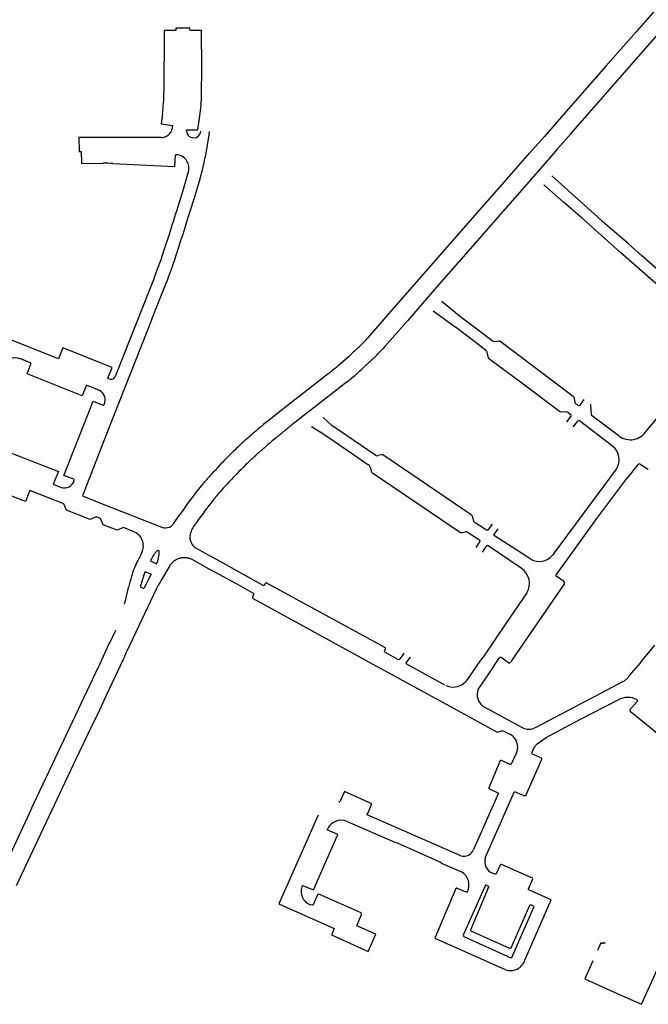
# Model space of a CAD drawing. Extents: x 148869 to 161638, y 453607 to 469810.
# Tile 1049 of 1056: x 159122.89 to 159125.55, y 459884.37 to 459888.52. Entities that reach past the tile are written whole.
import ezdxf

# ---------------------------------------------------------------- set-up
doc = ezdxf.new("R2010")
doc.units = 0
doc.layers.add('LKI_V01_KANTRIJWEG', color=252, linetype='CONTINUOUS')

msp = doc.modelspace()

# ---------------------------------------------------------------- linework, layer by layer
at = {"layer": 'LKI_V01_KANTRIJWEG'}
for p, q in [((159123.6956, 459888.0493), (159123.6959, 459888.0518)), ((159123.6956, 459888.0493), (159123.6959, 459888.0518)), ((159123.5965, 459887.8482), (159123.6074, 459887.888)), ((159123.5965, 459887.8482), (159123.6074, 459887.888)), ((159123.585, 459887.8085), (159123.5965, 459887.8482)), ((159123.585, 459887.8085), (159123.5965, 459887.8482)), ((159123.6379, 459887.7914), (159123.6527, 459887.842)), ((159123.6379, 459887.7914), (159123.6527, 459887.842)), ((159123.6527, 459887.842), (159123.6603, 459887.87)), ((159123.6527, 459887.842), (159123.6603, 459887.87)), ((159123.6361, 459887.7856), (159123.6379, 459887.7914)), ((159123.6361, 459887.7856), (159123.6379, 459887.7914)), ((159123.6073, 459887.6943), (159123.6361, 459887.7856)), ((159123.6073, 459887.6943), (159123.6361, 459887.7856)), ((159123.5836, 459887.6192), (159123.6073, 459887.6943)), ((159123.5836, 459887.6192), (159123.6073, 459887.6943)), ((159123.5028, 459887.548), (159123.5258, 459887.6185)), ((159123.5028, 459887.548), (159123.5258, 459887.6185)), ((159123.5547, 459887.5297), (159123.5777, 459887.6009)), ((159123.5547, 459887.5297), (159123.5777, 459887.6009)), ((159123.5777, 459887.6009), (159123.5836, 459887.6192)), ((159123.5777, 459887.6009), (159123.5836, 459887.6192)), ((159123.4907, 459887.5125), (159123.5028, 459887.548)), ((159123.4907, 459887.5125), (159123.5028, 459887.548)), ((159123.4764, 459887.4728), (159123.4907, 459887.5125)), ((159123.4764, 459887.4728), (159123.4907, 459887.5125)), ((159123.5388, 459887.4833), (159123.549, 459887.5125)), ((159123.5388, 459887.4833), (159123.549, 459887.5125)), ((159123.549, 459887.5125), (159123.5547, 459887.5297)), ((159123.549, 459887.5125), (159123.5547, 459887.5297)), ((159123.4615, 459887.4333), (159123.4764, 459887.4728)), ((159123.4615, 459887.4333), (159123.4764, 459887.4728)), ((159123.5221, 459887.4372), (159123.5388, 459887.4833)), ((159123.5221, 459887.4372), (159123.5388, 459887.4833)), ((159123.4615, 459887.4333), (159123.4422, 459887.3834)), ((159123.4615, 459887.4333), (159123.4422, 459887.3834)), ((159123.5125, 459887.4116), (159123.5174, 459887.4244)), ((159123.5125, 459887.4116), (159123.5174, 459887.4244)), ((159123.5174, 459887.4244), (159123.5221, 459887.4372)), ((159123.5174, 459887.4244), (159123.5221, 459887.4372)), ((159123.4422, 459887.3834), (159123.3056, 459887.039)), ((159123.4422, 459887.3834), (159123.3056, 459887.039)), ((159123.4522, 459887.2598), (159123.5125, 459887.4116)), ((159123.4522, 459887.2598), (159123.5125, 459887.4116)), ((159124.6768, 459887.3358), (159124.7517, 459887.2743)), ((159124.6768, 459887.3358), (159124.7517, 459887.2743)), ((159124.7332, 459887.2263), (159124.6409, 459887.2943)), ((159124.7332, 459887.2263), (159124.6409, 459887.2943)), ((159124.7341, 459887.2256), (159124.7332, 459887.2263)), ((159124.7341, 459887.2256), (159124.7332, 459887.2263)), ((159123.0572, 459887.0924), (159122.8145, 459887.1894)), ((159123.0572, 459887.0924), (159122.8145, 459887.1894)), ((159124.3575, 459887.1729), (159124.3645, 459887.1804)), ((159124.3575, 459887.1729), (159124.3645, 459887.1804)), ((159122.9426, 459887.0741), (159122.8935, 459887.0931)), ((159122.9426, 459887.0741), (159122.8935, 459887.0931)), ((159125.5357, 459886.7807), (159125.8077, 459887.1102)), ((159125.5357, 459886.7807), (159125.8077, 459887.1102)), ((159123.2652, 459887.0095), (159123.2659, 459887.0112)), ((159123.2652, 459887.0095), (159123.2659, 459887.0112)), ((159123.2698, 459887.0076), (159123.2652, 459887.0095)), ((159123.2698, 459887.0076), (159123.2652, 459887.0095)), ((159123.3056, 459887.039), (159123.296, 459887.0151)), ((159123.3056, 459887.039), (159123.296, 459887.0151)), ((159123.2311, 459886.9585), (159123.1751, 459886.981)), ((159123.2311, 459886.9585), (159123.1751, 459886.981)), ((159125.3043, 459886.9003), (159125.307, 459886.8563)), ((159125.3043, 459886.9003), (159125.307, 459886.8563)), ((159125.2055, 459886.8266), (159125.2225, 459886.8501)), ((159125.2055, 459886.8266), (159125.2225, 459886.8501)), ((159125.2102, 459886.8655), (159125.2215, 459886.857)), ((159125.2102, 459886.8655), (159125.2215, 459886.857)), ((159125.307, 459886.8563), (159125.4202, 459886.7714)), ((159125.307, 459886.8563), (159125.4202, 459886.7714)), ((159125.2323, 459886.8054), (159125.2511, 459886.8296)), ((159125.2323, 459886.8054), (159125.2511, 459886.8296)), ((159125.3981, 459886.7241), (159125.2581, 459886.8305)), ((159125.3981, 459886.7241), (159125.2581, 459886.8305)), ((159124.422, 459886.6864), (159124.4071, 459886.6835)), ((159124.422, 459886.6864), (159124.4071, 459886.6835)), ((159124.8009, 459886.433), (159124.4319, 459886.6838)), ((159124.8009, 459886.433), (159124.4319, 459886.6838)), ((159124.3743, 459886.6347), (159124.3777, 459886.6207)), ((159124.3743, 459886.6347), (159124.3777, 459886.6207)), ((159125.1524, 459886.2726), (159125.4145, 459886.6266)), ((159125.1524, 459886.2726), (159125.4145, 459886.6266)), ((159125.4586, 459886.5854), (159125.5078, 459886.6469)), ((159125.4586, 459886.5854), (159125.5078, 459886.6469)), ((159125.5144, 459886.6481), (159125.5491, 459886.6268)), ((159125.5144, 459886.6481), (159125.5491, 459886.6268)), ((159123.0353, 459886.5628), (159123.0689, 459886.5493)), ((159123.0353, 459886.5628), (159123.0689, 459886.5493)), ((159123.5496, 459886.4041), (159123.5709, 459886.4359)), ((159123.5496, 459886.4041), (159123.5709, 459886.4359)), ((159124.8127, 459886.4059), (159124.8078, 459886.424)), ((159124.8127, 459886.4059), (159124.8078, 459886.424)), ((159124.7621, 459886.3593), (159124.7776, 459886.3622)), ((159124.7621, 459886.3593), (159124.7776, 459886.3622)), ((159124.7875, 459886.3591), (159124.8361, 459886.3279)), ((159124.7875, 459886.3591), (159124.8361, 459886.3279)), ((159123.6391, 459886.2933), (159123.7029, 459886.2578)), ((159123.6391, 459886.2933), (159123.7029, 459886.2578)), ((159124.8371, 459886.3229), (159124.8205, 459886.2955)), ((159124.8371, 459886.3229), (159124.8205, 459886.2955)), ((159124.8483, 459886.2754), (159124.866, 459886.3017)), ((159124.8483, 459886.2754), (159124.866, 459886.3017)), ((159125.0122, 459886.208), (159124.8729, 459886.303)), ((159125.0122, 459886.208), (159124.8729, 459886.303)), ((159123.4049, 459886.2643), (159123.4095, 459886.2736)), ((159123.4049, 459886.2643), (159123.4095, 459886.2736)), ((159123.4746, 459886.282), (159123.4739, 459886.2813)), ((159123.4746, 459886.282), (159123.4739, 459886.2813)), ((159125.1524, 459886.2726), (159125.1439, 459886.2627)), ((159125.1524, 459886.2726), (159125.1439, 459886.2627)), ((159123.5259, 459886.2166), (159123.4917, 459886.1581)), ((159123.5259, 459886.2166), (159123.4917, 459886.1581)), ((159123.677, 459886.2141), (159123.6217, 459886.2445)), ((159123.677, 459886.2141), (159123.6217, 459886.2445)), ((159125.1926, 459886.1521), (159125.1629, 459886.1732)), ((159125.1926, 459886.1521), (159125.1629, 459886.1732)), ((159123.34, 459886.0702), (159123.3535, 459886.1273)), ((159123.34, 459886.0702), (159123.3535, 459886.1273)), ((159123.356, 459886.1374), (159123.3535, 459886.1273)), ((159123.356, 459886.1374), (159123.3535, 459886.1273)), ((159123.4045, 459886.1325), (159123.4046, 459886.1333)), ((159123.4045, 459886.1325), (159123.4046, 459886.1333)), ((159123.4143, 459886.1238), (159123.4062, 459886.1273)), ((159123.4143, 459886.1238), (159123.4062, 459886.1273)), ((159125.1951, 459886.1441), (159124.9732, 459885.8195)), ((159125.1951, 459886.1441), (159124.9732, 459885.8195)), ((159123.4713, 459886.1224), (159123.3466, 459885.8573)), ((159123.4713, 459886.1224), (159123.3466, 459885.8573)), ((159123.3366, 459886.0558), (159123.3383, 459886.063)), ((159123.3366, 459886.0558), (159123.3383, 459886.063)), ((159123.3383, 459886.063), (159123.34, 459886.0702)), ((159123.3383, 459886.063), (159123.34, 459886.0702)), ((159123.2736, 459885.8905), (159123.3002, 459885.947)), ((159123.2736, 459885.8905), (159123.3002, 459885.947)), ((159123.2722, 459885.8911), (159123.2389, 459885.8195)), ((159123.2722, 459885.8911), (159123.2389, 459885.8195)), ((159125.5755, 459885.8832), (159125.5238, 459885.8195)), ((159125.5755, 459885.8832), (159125.5238, 459885.8195)), ((159123.3375, 459885.8366), (159123.3294, 459885.8195)), ((159123.3375, 459885.8366), (159123.3294, 459885.8195)), ((159123.3375, 459885.8366), (159123.3466, 459885.8573)), ((159123.3375, 459885.8366), (159123.3466, 459885.8573)), ((159122.9435, 459885.1935), (159123.2273, 459885.7945)), ((159122.9435, 459885.1935), (159123.2273, 459885.7945)), ((159123.2389, 459885.8195), (159123.2273, 459885.7945)), ((159123.2389, 459885.8195), (159123.2273, 459885.7945)), ((159124.3288, 459885.8334), (159124.3544, 459885.8195)), ((159124.3288, 459885.8334), (159124.3544, 459885.8195)), ((159124.5279, 459885.8104), (159124.5341, 459885.8193)), ((159124.5279, 459885.8104), (159124.5341, 459885.8193)), ((159124.5344, 459885.8195), (159124.5438, 459885.8328)), ((159124.5344, 459885.8195), (159124.5438, 459885.8328)), ((159124.7862, 459885.7399), (159124.8417, 459885.8195)), ((159124.7862, 459885.7399), (159124.8417, 459885.8195)), ((159124.8982, 459885.7978), (159124.8296, 459885.6957)), ((159124.8982, 459885.7978), (159124.8296, 459885.6957)), ((159124.8417, 459885.8195), (159124.8509, 459885.8327)), ((159124.8417, 459885.8195), (159124.8509, 459885.8327)), ((159124.8982, 459885.7978), (159124.9132, 459885.8195)), ((159124.8982, 459885.7978), (159124.9132, 459885.8195)), ((159124.9132, 459885.8195), (159124.92, 459885.8294)), ((159124.9132, 459885.8195), (159124.92, 459885.8294)), ((159124.9425, 459885.8195), (159124.9271, 459885.8306)), ((159124.9425, 459885.8195), (159124.9271, 459885.8306)), ((159124.958, 459885.8084), (159124.9425, 459885.8195)), ((159124.958, 459885.8084), (159124.9425, 459885.8195)), ((159124.9732, 459885.8195), (159124.9679, 459885.8118)), ((159124.9732, 459885.8195), (159124.9679, 459885.8118)), ((159125.5238, 459885.8195), (159125.5074, 459885.7992)), ((159125.5238, 459885.8195), (159125.5074, 459885.7992)), ((159124.8503, 459885.6262), (159125.0167, 459885.5357)), ((159124.8503, 459885.6262), (159125.0167, 459885.5357)), ((159124.9212, 459885.3922), (159124.8752, 459885.2814)), ((159124.9212, 459885.3922), (159124.8752, 459885.2814)), ((159122.9435, 459885.1935), (159122.8256, 459884.9386)), ((159122.9435, 459885.1935), (159122.8256, 459884.9386)), ((159124.7408, 459884.8574), (159124.7797, 459884.8411)), ((159124.7408, 459884.8574), (159124.7797, 459884.8411)), ((159125.3587, 459884.6288), (159125.3665, 459884.6253)), ((159125.3587, 459884.6288), (159125.3665, 459884.6253))]:
    msp.add_line(p, q, dxfattribs=at)
for points in [[(159125.6281, 459888.6228), (159125.6167, 459888.6096), (159125.4975, 459888.4738), (159125.3696, 459888.328), (159125.2399, 459888.1803), (159125.1641, 459888.0937), (159125.1085, 459888.0304)], [(159125.6281, 459888.6228), (159125.6167, 459888.6096), (159125.4975, 459888.4738), (159125.3696, 459888.328), (159125.2399, 459888.1803), (159125.1641, 459888.0937), (159125.1085, 459888.0304)], [(159125.166, 459887.979), (159125.2206, 459888.0414), (159125.3001, 459888.132), (159125.4287, 459888.2788), (159125.5582, 459888.4261), (159125.6688, 459888.5522)], [(159125.166, 459887.979), (159125.2206, 459888.0414), (159125.3001, 459888.132), (159125.4287, 459888.2788), (159125.5582, 459888.4261), (159125.6688, 459888.5522)], [(159123.6619, 459888.2097), (159123.6628, 459888.3203), (159123.6617, 459888.4789), (159123.6131, 459888.4795), (159123.613, 459888.4881), (159123.5527, 459888.4882), (159123.5525, 459888.4793), (159123.5033, 459888.4794), (159123.503, 459888.2174)], [(159123.6619, 459888.2097), (159123.6628, 459888.3203), (159123.6617, 459888.4789), (159123.6131, 459888.4795), (159123.613, 459888.4881), (159123.5527, 459888.4882), (159123.5525, 459888.4793), (159123.5033, 459888.4794), (159123.503, 459888.2174)], [(159123.4965, 459888.1266), (159123.4906, 459888.0849), (159123.5394, 459888.077), (159123.5392, 459888.073)], [(159123.4965, 459888.1266), (159123.4906, 459888.0849), (159123.5394, 459888.077), (159123.5392, 459888.073)], [(159123.5977, 459888.0546), (159123.5977, 459888.0591), (159123.6467, 459888.0588), (159123.6549, 459888.1184)], [(159123.5977, 459888.0546), (159123.5977, 459888.0591), (159123.6467, 459888.0588), (159123.6549, 459888.1184)], [(159123.4933, 459888.0271), (159123.1441, 459888.0275), (159123.1445, 459887.9679), (159123.1535, 459887.9677), (159123.1545, 459887.9182), (159123.2461, 459887.9179)], [(159123.4933, 459888.0271), (159123.1441, 459888.0275), (159123.1445, 459887.9679), (159123.1535, 459887.9677), (159123.1545, 459887.9182), (159123.2461, 459887.9179)], [(159124.3644, 459887.1803), (159124.3712, 459887.1877), (159124.4451, 459887.2723), (159124.6606, 459887.5188), (159124.869, 459887.7569), (159124.9516, 459887.8512), (159125.0475, 459887.9606), (159125.1086, 459888.0304)], [(159124.3644, 459887.1803), (159124.3712, 459887.1877), (159124.4451, 459887.2723), (159124.6606, 459887.5188), (159124.869, 459887.7569), (159124.9516, 459887.8512), (159125.0475, 459887.9606), (159125.1086, 459888.0304)], [(159125.1661, 459887.979), (159125.1315, 459887.9395), (159125.0258, 459887.8189), (159124.9038, 459887.6792), (159124.7883, 459887.5474), (159124.6729, 459887.4157), (159124.5312, 459887.2535), (159124.436, 459887.1443), (159124.4274, 459887.135)], [(159125.1661, 459887.979), (159125.1315, 459887.9395), (159125.0258, 459887.8189), (159124.9038, 459887.6792), (159124.7883, 459887.5474), (159124.6729, 459887.4157), (159124.5312, 459887.2535), (159124.436, 459887.1443), (159124.4274, 459887.135)], [(159123.2866, 459887.9172), (159123.549, 459887.9052), (159123.5516, 459887.9543), (159123.5556, 459887.9543)], [(159123.2866, 459887.9172), (159123.549, 459887.9052), (159123.5516, 459887.9543), (159123.5556, 459887.9543)], [(159125.8165, 459887.2699), (159125.5206, 459887.5288), (159125.4656, 459887.5775), (159125.3576, 459887.6715), (159125.3348, 459887.6926), (159125.142, 459887.8655)], [(159125.8165, 459887.2699), (159125.5206, 459887.5288), (159125.4656, 459887.5775), (159125.3576, 459887.6715), (159125.3348, 459887.6926), (159125.142, 459887.8655)], [(159125.6262, 459887.3429), (159125.6377, 459887.3548), (159125.6382, 459887.3573), (159125.6372, 459887.3608), (159125.4336, 459887.5393), (159125.2691, 459887.686), (159125.1923, 459887.7519), (159125.1075, 459887.827)], [(159125.6262, 459887.3429), (159125.6377, 459887.3548), (159125.6382, 459887.3573), (159125.6372, 459887.3608), (159125.4336, 459887.5393), (159125.2691, 459887.686), (159125.1923, 459887.7519), (159125.1075, 459887.827)], [(159123.4522, 459887.2598), (159123.2691, 459886.7967), (159123.1583, 459886.5135)], [(159123.4522, 459887.2598), (159123.2691, 459886.7967), (159123.1583, 459886.5135)], [(159124.7517, 459887.2743), (159124.847, 459887.2017), (159124.8912, 459887.1689), (159124.8932, 459887.1674), (159124.8986, 459887.1654), (159124.919, 459887.1678), (159124.921, 459887.1673), (159124.9225, 459887.1677), (159125.2319, 459886.9348), (159125.2339, 459886.9323), (159125.2349, 459886.9308), (159125.2393, 459886.9088), (159125.2388, 459886.9073), (159125.2402, 459886.9058), (159125.2526, 459886.8972), (159125.2566, 459886.8952), (159125.2586, 459886.8952), (159125.2606, 459886.8967), (159125.2781, 459886.92)], [(159124.7517, 459887.2743), (159124.847, 459887.2017), (159124.8912, 459887.1689), (159124.8932, 459887.1674), (159124.8986, 459887.1654), (159124.919, 459887.1678), (159124.921, 459887.1673), (159124.9225, 459887.1677), (159125.2319, 459886.9348), (159125.2339, 459886.9323), (159125.2349, 459886.9308), (159125.2393, 459886.9088), (159125.2388, 459886.9073), (159125.2402, 459886.9058), (159125.2526, 459886.8972), (159125.2566, 459886.8952), (159125.2586, 459886.8952), (159125.2606, 459886.8967), (159125.2781, 459886.92)], [(159125.2102, 459886.8655), (159125.2072, 459886.867), (159125.2047, 459886.867), (159125.1997, 459886.868), (159125.1813, 459886.8667), (159125.1739, 459886.8697), (159125.0152, 459886.989), (159124.8798, 459887.0896), (159124.8763, 459887.0921), (159124.8744, 459887.0971), (159124.8685, 459887.1201), (159124.8675, 459887.1231), (159124.8631, 459887.1276), (159124.8358, 459887.1493), (159124.8216, 459887.1593), (159124.7341, 459887.2256)], [(159125.2102, 459886.8655), (159125.2072, 459886.867), (159125.2047, 459886.867), (159125.1997, 459886.868), (159125.1813, 459886.8667), (159125.1739, 459886.8697), (159125.0152, 459886.989), (159124.8798, 459887.0896), (159124.8763, 459887.0921), (159124.8744, 459887.0971), (159124.8685, 459887.1201), (159124.8675, 459887.1231), (159124.8631, 459887.1276), (159124.8358, 459887.1493), (159124.8216, 459887.1593), (159124.7341, 459887.2256)], [(159123.2659, 459887.0112), (159123.2842, 459887.0564), (159123.0756, 459887.1389), (159123.0572, 459887.0924)], [(159123.2659, 459887.0112), (159123.2842, 459887.0564), (159123.0756, 459887.1389), (159123.0572, 459887.0924)], [(159123.1751, 459886.981), (159123.1572, 459886.9357), (159122.9253, 459887.0287), (159122.9426, 459887.0741)], [(159123.1751, 459886.981), (159123.1572, 459886.9357), (159122.9253, 459887.0287), (159122.9426, 459887.0741)], [(159123.9395, 459886.8283), (159123.9765, 459886.8583), (159124.0432, 459886.9112), (159124.1903, 459887.0254)], [(159123.9395, 459886.8283), (159123.9765, 459886.8583), (159124.0432, 459886.9112), (159124.1903, 459887.0254)], [(159124.2732, 459886.9923), (159124.2005, 459886.9355), (159124.0438, 459886.8132)], [(159124.2732, 459886.9923), (159124.2005, 459886.9355), (159124.0438, 459886.8132)], [(159123.1218, 459886.5841), (159123.0803, 459886.5995), (159123.2038, 459886.9132), (159123.2442, 459886.8966)], [(159123.1218, 459886.5841), (159123.0803, 459886.5995), (159123.2038, 459886.9132), (159123.2442, 459886.8966)], [(159124.3976, 459886.6845), (159124.2121, 459886.8115), (159124.1752, 459886.8451)], [(159124.3976, 459886.6845), (159124.2121, 459886.8115), (159124.1752, 459886.8451)], [(159124.1264, 459886.8068), (159124.1744, 459886.7766), (159124.3213, 459886.6759), (159124.3639, 459886.6467)], [(159124.1264, 459886.8068), (159124.1744, 459886.7766), (159124.3213, 459886.6759), (159124.3639, 459886.6467)], [(159122.7471, 459886.6751), (159122.7678, 459886.7296), (159123.0569, 459886.6169), (159123.0353, 459886.5628)], [(159122.7471, 459886.6751), (159122.7678, 459886.7296), (159123.0569, 459886.6169), (159123.0353, 459886.5628)], [(159123.3727, 459886.3636), (159123.3323, 459886.3802), (159123.3057, 459886.369), (159123.2468, 459886.3919), (159123.2354, 459886.4182), (159123.2176, 459886.4254), (159123.1912, 459886.4141), (159123.091, 459886.4538), (159123.0795, 459886.48), (159122.9362, 459886.5365), (159122.9175, 459886.4897), (159122.7365, 459886.5608), (159122.755, 459886.6078), (159122.7141, 459886.6234)], [(159123.3727, 459886.3636), (159123.3323, 459886.3802), (159123.3057, 459886.369), (159123.2468, 459886.3919), (159123.2354, 459886.4182), (159123.2176, 459886.4254), (159123.1912, 459886.4141), (159123.091, 459886.4538), (159123.0795, 459886.48), (159122.9362, 459886.5365), (159122.9175, 459886.4897), (159122.7365, 459886.5608), (159122.755, 459886.6078), (159122.7141, 459886.6234)], [(159124.3846, 459886.6106), (159124.5503, 459886.4978), (159124.7517, 459886.3623)], [(159124.3846, 459886.6106), (159124.5503, 459886.4978), (159124.7517, 459886.3623)], [(159125.1609, 459886.1812), (159125.3314, 459886.4183), (159125.4589, 459886.5873)], [(159125.1609, 459886.1812), (159125.3314, 459886.4183), (159125.4589, 459886.5873)], [(159123.1583, 459886.5135), (159123.2495, 459886.4772), (159123.4937, 459886.3812)], [(159123.1583, 459886.5135), (159123.2495, 459886.4772), (159123.4937, 459886.3812)], [(159124.8893, 459886.394), (159124.8717, 459886.3691), (159124.8707, 459886.3692), (159124.8692, 459886.3682), (159124.8657, 459886.3687), (159124.8181, 459886.3994)], [(159124.8893, 459886.394), (159124.8717, 459886.3691), (159124.8707, 459886.3692), (159124.8692, 459886.3682), (159124.8657, 459886.3687), (159124.8181, 459886.3994)], [(159125.0527, 459886.2458), (159124.8989, 459886.3445), (159124.8975, 459886.3465), (159124.898, 459886.35), (159124.915, 459886.3744)], [(159125.0527, 459886.2458), (159124.8989, 459886.3445), (159124.8975, 459886.3465), (159124.898, 459886.35), (159124.915, 459886.3744)], [(159124.5162, 459885.8489), (159124.5066, 459885.834), (159124.4971, 459885.8226), (159124.4941, 459885.8216), (159124.436, 459885.8534), (159124.4346, 459885.8544), (159124.4336, 459885.8559), (159124.4341, 459885.8584), (159124.4386, 459885.8678), (159124.4386, 459885.8713), (159123.9353, 459886.1464), (159123.9318, 459886.1449), (159123.9263, 459886.1359), (159123.9248, 459886.1345), (159123.9233, 459886.1345), (159123.9218, 459886.135), (159123.8643, 459886.1673), (159123.7029, 459886.2578)], [(159124.5162, 459885.8489), (159124.5066, 459885.834), (159124.4971, 459885.8226), (159124.4941, 459885.8216), (159124.436, 459885.8534), (159124.4346, 459885.8544), (159124.4336, 459885.8559), (159124.4341, 459885.8584), (159124.4386, 459885.8678), (159124.4386, 459885.8713), (159123.9353, 459886.1464), (159123.9318, 459886.1449), (159123.9263, 459886.1359), (159123.9248, 459886.1345), (159123.9233, 459886.1345), (159123.9218, 459886.135), (159123.8643, 459886.1673), (159123.7029, 459886.2578)], [(159123.4474, 459886.2432), (159123.4457, 459886.2396), (159123.4716, 459886.2268)], [(159123.4474, 459886.2432), (159123.4457, 459886.2396), (159123.4716, 459886.2268)], [(159123.677, 459886.2141), (159123.8104, 459886.1416), (159123.8803, 459886.1023), (159123.8823, 459886.1003), (159123.8818, 459886.0978), (159123.8773, 459886.0878), (159123.8778, 459886.0853), (159123.8773, 459886.0833), (159123.8792, 459886.0808), (159124.3288, 459885.8334)], [(159123.677, 459886.2141), (159123.8104, 459886.1416), (159123.8803, 459886.1023), (159123.8823, 459886.1003), (159123.8818, 459886.0978), (159123.8773, 459886.0878), (159123.8778, 459886.0853), (159123.8773, 459886.0833), (159123.8792, 459886.0808), (159124.3288, 459885.8334)], [(159123.4223, 459886.19), (159123.4238, 459886.1944), (159123.4493, 459886.1834), (159123.42, 459886.1256)], [(159123.4223, 459886.19), (159123.4238, 459886.1944), (159123.4493, 459886.1834), (159123.42, 459886.1256)], [(159125.0356, 459886.104), (159124.9468, 459885.9747), (159124.8509, 459885.8327)], [(159125.0356, 459886.104), (159124.9468, 459885.9747), (159124.8509, 459885.8327)], [(159123.3294, 459885.8195), (159123.2586, 459885.67), (159123.224, 459885.5931), (159123.2102, 459885.5671), (159123.1313, 459885.4022), (159122.879, 459884.8675)], [(159123.3294, 459885.8195), (159123.2586, 459885.67), (159123.224, 459885.5931), (159123.2102, 459885.5671), (159123.1313, 459885.4022), (159122.879, 459884.8675)], [(159124.3544, 459885.8195), (159124.7448, 459885.6068), (159124.9109, 459885.5157), (159124.9328, 459885.5235), (159124.9644, 459885.5069)], [(159124.3544, 459885.8195), (159124.7448, 459885.6068), (159124.9109, 459885.5157), (159124.9328, 459885.5235), (159124.9644, 459885.5069)], [(159124.6892, 459885.7146), (159124.5284, 459885.8024), (159124.5267, 459885.8042), (159124.5279, 459885.8104)], [(159124.6892, 459885.7146), (159124.5284, 459885.8024), (159124.5267, 459885.8042), (159124.5279, 459885.8104)], [(159125.0724, 459885.5359), (159125.4289, 459885.7232), (159125.4412, 459885.7293), (159125.4482, 459885.7333), (159125.4648, 459885.7481), (159125.4687, 459885.7535), (159125.5074, 459885.7992)], [(159125.0724, 459885.5359), (159125.4289, 459885.7232), (159125.4412, 459885.7293), (159125.4482, 459885.7333), (159125.4648, 459885.7481), (159125.4687, 459885.7535), (159125.5074, 459885.7992)], [(159124.8603, 459884.985), (159124.9842, 459885.2657), (159125.0227, 459885.2486), (159125.0294, 459885.2479), (159125.0312, 459885.2485), (159125.0999, 459885.4021), (159125.0999, 459885.4037), (159125.0979, 459885.4066), (159125.06, 459885.4227), (159125.0585, 459885.4237), (159125.0573, 459885.4266), (159125.0571, 459885.4287), (159125.0684, 459885.4533), (159125.08, 459885.4659), (159125.1169, 459885.4934), (159125.2627, 459885.5703), (159125.4216, 459885.6518)], [(159124.8603, 459884.985), (159124.9842, 459885.2657), (159125.0227, 459885.2486), (159125.0294, 459885.2479), (159125.0312, 459885.2485), (159125.0999, 459885.4021), (159125.0999, 459885.4037), (159125.0979, 459885.4066), (159125.06, 459885.4227), (159125.0585, 459885.4237), (159125.0573, 459885.4266), (159125.0571, 459885.4287), (159125.0684, 459885.4533), (159125.08, 459885.4659), (159125.1169, 459885.4934), (159125.2627, 459885.5703), (159125.4216, 459885.6518)], [(159125.5032, 459885.6462), (159125.471, 459885.6097), (159125.4709, 459885.6073), (159125.4724, 459885.6049), (159125.6237, 459885.4818), (159125.6257, 459885.4811), (159125.6295, 459885.4826), (159125.6573, 459885.5164), (159125.6588, 459885.5174), (159125.6609, 459885.5165), (159125.9302, 459885.2966), (159125.9315, 459885.2951), (159125.9327, 459885.2934), (159125.9322, 459885.2916), (159125.9026, 459885.2566), (159125.9033, 459885.2538), (159126.0168, 459885.1616), (159126.02, 459885.1611), (159126.0216, 459885.1621), (159126.0505, 459885.1962), (159126.0515, 459885.1967), (159126.0591, 459885.1914)], [(159125.5032, 459885.6462), (159125.471, 459885.6097), (159125.4709, 459885.6073), (159125.4724, 459885.6049), (159125.6237, 459885.4818), (159125.6257, 459885.4811), (159125.6295, 459885.4826), (159125.6573, 459885.5164), (159125.6588, 459885.5174), (159125.6609, 459885.5165), (159125.9302, 459885.2966), (159125.9315, 459885.2951), (159125.9327, 459885.2934), (159125.9322, 459885.2916), (159125.9026, 459885.2566), (159125.9033, 459885.2538), (159126.0168, 459885.1616), (159126.02, 459885.1611), (159126.0216, 459885.1621), (159126.0505, 459885.1962), (159126.0515, 459885.1967), (159126.0591, 459885.1914)], [(159124.9923, 459885.4284), (159124.9686, 459885.3776), (159124.9285, 459885.3956)], [(159124.9923, 459885.4284), (159124.9686, 459885.3776), (159124.9285, 459885.3956)], [(159124.7578, 459884.994), (159124.3609, 459885.1673), (159124.3814, 459885.2136), (159124.2658, 459885.2655), (159124.2468, 459885.224)], [(159124.7578, 459884.994), (159124.3609, 459885.1673), (159124.3814, 459885.2136), (159124.2658, 459885.2655), (159124.2468, 459885.224)], [(159124.8789, 459885.2766), (159124.9168, 459885.2587), (159124.8101, 459885.0198)], [(159124.8789, 459885.2766), (159124.9168, 459885.2587), (159124.8101, 459885.0198)], [(159124.1544, 459885.166), (159123.9885, 459884.7907), (159124.2224, 459884.6865), (159124.211, 459884.6606), (159124.3655, 459884.5903), (159124.3982, 459884.6632), (159124.3182, 459884.6986), (159124.3378, 459884.7459), (159124.3378, 459884.7477), (159124.3358, 459884.7528), (159124.1577, 459884.8311), (159124.1544, 459884.8299), (159124.1534, 459884.8303), (159124.1522, 459884.8288), (159124.134, 459884.7872), (159124.1316, 459884.785), (159124.13, 459884.7848), (159124.1222, 459884.7873)], [(159124.1544, 459885.166), (159123.9885, 459884.7907), (159124.2224, 459884.6865), (159124.211, 459884.6606), (159124.3655, 459884.5903), (159124.3982, 459884.6632), (159124.3182, 459884.6986), (159124.3378, 459884.7459), (159124.3378, 459884.7477), (159124.3358, 459884.7528), (159124.1577, 459884.8311), (159124.1544, 459884.8299), (159124.1534, 459884.8303), (159124.1522, 459884.8288), (159124.134, 459884.7872), (159124.1316, 459884.785), (159124.13, 459884.7848), (159124.1222, 459884.7873)], [(159124.2763, 459885.1392), (159124.4777, 459885.0519), (159124.4888, 459885.0482), (159124.6707, 459884.967), (159124.6787, 459884.9619), (159124.7594, 459884.9265)], [(159124.2763, 459885.1392), (159124.4777, 459885.0519), (159124.4888, 459885.0482), (159124.6707, 459884.967), (159124.6787, 459884.9619), (159124.7594, 459884.9265)], [(159124.0884, 459884.8688), (159124.1344, 459884.8503), (159124.2376, 459885.0843), (159124.193, 459885.1037)], [(159124.0884, 459884.8688), (159124.1344, 459884.8503), (159124.2376, 459885.0843), (159124.193, 459885.1037)], [(159125.0435, 459884.8543), (159125.0615, 459884.8966), (159125.0603, 459884.8996), (159124.9291, 459884.9574), (159124.9273, 459884.9568), (159124.9266, 459884.957), (159124.9235, 459884.9547), (159124.9066, 459884.9176), (159124.905, 459884.9166), (159124.9027, 459884.9163), (159124.8988, 459884.9171), (159124.8908, 459884.92)], [(159125.0435, 459884.8543), (159125.0615, 459884.8966), (159125.0603, 459884.8996), (159124.9291, 459884.9574), (159124.9273, 459884.9568), (159124.9266, 459884.957), (159124.9235, 459884.9547), (159124.9066, 459884.9176), (159124.905, 459884.9166), (159124.9027, 459884.9163), (159124.8988, 459884.9171), (159124.8908, 459884.92)], [(159124.7408, 459884.8574), (159124.7376, 459884.8573), (159124.736, 459884.8554), (159124.6466, 459884.646), (159124.945, 459884.5129)], [(159124.7408, 459884.8574), (159124.7376, 459884.8573), (159124.736, 459884.8554), (159124.6466, 459884.646), (159124.945, 459884.5129)], [(159124.8639, 459884.8692), (159124.8619, 459884.8695), (159124.861, 459884.8691), (159124.7669, 459884.658), (159124.7681, 459884.6543), (159124.7692, 459884.6527), (159124.9685, 459884.5634), (159124.972, 459884.564), (159124.973, 459884.5646), (159125.0658, 459884.7763), (159125.0654, 459884.7786), (159125.0638, 459884.7809), (159125.0526, 459884.786), (159125.0501, 459884.7855), (159125.0478, 459884.7835), (159124.9689, 459884.6041), (159124.9679, 459884.6031), (159124.9659, 459884.6022), (159124.9641, 459884.6026)], [(159124.8639, 459884.8692), (159124.8619, 459884.8695), (159124.861, 459884.8691), (159124.7669, 459884.658), (159124.7681, 459884.6543), (159124.7692, 459884.6527), (159124.9685, 459884.5634), (159124.972, 459884.564), (159124.973, 459884.5646), (159125.0658, 459884.7763), (159125.0654, 459884.7786), (159125.0638, 459884.7809), (159125.0526, 459884.786), (159125.0501, 459884.7855), (159125.0478, 459884.7835), (159124.9689, 459884.6041), (159124.9679, 459884.6031), (159124.9659, 459884.6022), (159124.9641, 459884.6026)], [(159124.9641, 459884.6026), (159124.8009, 459884.6754), (159124.799, 459884.6777), (159124.7982, 459884.6793), (159124.7988, 459884.6817), (159124.876, 459884.862), (159124.8752, 459884.8635), (159124.873, 459884.8656), (159124.8639, 459884.8692)], [(159124.9641, 459884.6026), (159124.8009, 459884.6754), (159124.799, 459884.6777), (159124.7982, 459884.6793), (159124.7988, 459884.6817), (159124.876, 459884.862), (159124.8752, 459884.8635), (159124.873, 459884.8656), (159124.8639, 459884.8692)], [(159125.0277, 459884.5537), (159125.1383, 459884.8072), (159125.0443, 459884.8498), (159125.0433, 459884.8518), (159125.0435, 459884.8543)], [(159125.0277, 459884.5537), (159125.1383, 459884.8072), (159125.0443, 459884.8498), (159125.0433, 459884.8518), (159125.0435, 459884.8543)], [(159125.3587, 459884.6288), (159125.3569, 459884.6219), (159125.3491, 459884.6266), (159125.334, 459884.5934)], [(159125.3587, 459884.6288), (159125.3569, 459884.6219), (159125.3491, 459884.6266), (159125.334, 459884.5934)], [(159125.315, 459884.5503), (159125.2806, 459884.4735), (159125.4052, 459884.4173), (159125.5198, 459884.3666), (159125.5845, 459884.509)], [(159125.315, 459884.5503), (159125.2806, 459884.4735), (159125.4052, 459884.4173), (159125.5198, 459884.3666), (159125.5845, 459884.509)]]:
    msp.add_lwpolyline(points, dxfattribs=at)
for centre, radius, start, end in [((159122.8557, 459888.2179), 0.6472, 351.8855, 359.954), ((159122.8557, 459888.2179), 0.6472, 351.8855, 359.954), ((159122.897, 459888.222), 0.765, 352.2103, 359.0786), ((159122.897, 459888.222), 0.765, 352.2103, 359.0786), ((159123.4915, 459888.0743), 0.0474, 293.499, 314.6843), ((159123.4915, 459888.0743), 0.0474, 293.499, 314.6843), ((159123.4905, 459888.0752), 0.0488, 314.74, 336.0466), ((159123.4905, 459888.0752), 0.0488, 314.74, 336.0466), ((159123.4907, 459888.0753), 0.0486, 335.9005, 357.2762), ((159123.4907, 459888.0753), 0.0486, 335.9005, 357.2762), ((159123.6285, 459888.0564), 0.0309, 183.4451, 355.7732), ((159123.6285, 459888.0564), 0.0309, 183.4451, 355.7732), ((159122.1451, 459888.2617), 1.5649, 350.287, 352.199), ((159122.1451, 459888.2617), 1.5649, 350.287, 352.199), ((159123.4924, 459888.0717), 0.0447, 271.2507, 293.7784), ((159123.4924, 459888.0717), 0.0447, 271.2507, 293.7784), ((159122.1093, 459888.2638), 1.6006, 348.5585, 350.4274), ((159122.1093, 459888.2638), 1.6006, 348.5585, 350.4274), ((159123.259, 459887.5345), 0.3837, 85.8845, 91.9376), ((159123.259, 459887.5345), 0.3837, 85.8845, 91.9376), ((159123.5516, 459887.898), 0.0565, 61.8712, 85.9508), ((159123.5516, 459887.898), 0.0565, 61.8712, 85.9508), ((159123.5517, 459887.8979), 0.0565, 37.9229, 61.9927), ((159123.5517, 459887.8979), 0.0565, 37.9229, 61.9927), ((159123.5518, 459887.8978), 0.0565, 14.0236, 38.0387), ((159123.5518, 459887.8978), 0.0565, 14.0236, 38.0387), ((159122.6366, 459888.1543), 1.062, 346.818, 348.7067), ((159122.6366, 459888.1543), 1.062, 346.818, 348.7067), ((159123.552, 459887.8978), 0.0563, 350.001, 14.0532), ((159123.552, 459887.8978), 0.0563, 350.001, 14.0532), ((159121.9696, 459888.3083), 1.7466, 345.4671, 346.8898), ((159121.9696, 459888.3083), 1.7466, 345.4671, 346.8898), ((159118.555, 459889.2986), 5.2461, 342.6699, 343.4995), ((159118.555, 459889.2986), 5.2461, 342.6699, 343.4995), ((159109.0816, 459892.2546), 15.1699, 342.20497, 342.6701), ((159109.0816, 459892.2546), 15.1699, 342.20497, 342.6701), ((159123.6835, 459887.833), 0.9433, 314.6032, 315.5953), ((159123.6835, 459887.833), 0.9433, 314.6032, 315.5953), ((159122.7462, 459888.8046), 2.2934, 312.8776, 313.8224), ((159122.7462, 459888.8046), 2.2934, 312.8776, 313.8224), ((159123.7415, 459887.7716), 0.8589, 313.637, 314.7282), ((159123.7415, 459887.7716), 0.8589, 313.637, 314.7282), ((159123.7261, 459887.7803), 0.9531, 315.9697, 317.4007), ((159123.7261, 459887.7803), 0.9531, 315.9697, 317.4007), ((159122.8759, 459887.0474), 0.0489, 68.9137, 159.523), ((159122.8701, 459888.6851), 2.1215, 310.6547, 311.8219), ((159122.8701, 459888.6851), 2.1215, 310.6547, 311.8219), ((159123.2512, 459888.2603), 1.5509, 311.7972, 312.8908), ((159123.2512, 459888.2603), 1.5509, 311.7972, 312.8908), ((159121.4607, 459890.1926), 4.2623, 312.7187, 313.3277), ((159121.4607, 459890.1926), 4.2623, 312.7187, 313.3277), ((159124.1197, 459887.3774), 0.3898, 312.9521, 314.8409), ((159124.1197, 459887.3774), 0.3898, 312.9521, 314.8409), ((159123.7561, 459887.7494), 0.91, 314.5571, 316.0557), ((159123.7561, 459887.7494), 0.91, 314.5571, 316.0557), ((159123.7535, 459887.6215), 0.7388, 307.8934, 309.5595), ((159123.7535, 459887.6215), 0.7388, 307.8934, 309.5595), ((159123.4052, 459888.0551), 1.295, 309.2226, 310.8541), ((159123.4052, 459888.0551), 1.295, 309.2226, 310.8541), ((159122.1129, 459889.4612), 3.2824, 312.3028, 313.0161), ((159122.1129, 459889.4612), 3.2824, 312.3028, 313.0161), ((159123.2781, 459887.028), 0.022, 247.8627, 324.3166), ((159123.2781, 459887.028), 0.022, 247.8627, 324.3166), ((159123.7494, 459887.619), 0.7395, 306.6029, 308.2677), ((159123.7494, 459887.619), 0.7395, 306.6029, 308.2677), ((159123.6725, 459887.7558), 0.9715, 308.1904, 309.7416), ((159123.6725, 459887.7558), 0.9715, 308.1904, 309.7416), ((159123.7177, 459887.7069), 0.905, 309.5233, 311.1875), ((159123.7177, 459887.7069), 0.905, 309.5233, 311.1875), ((159123.88, 459887.521), 0.6582, 311.2098, 312.2068), ((159123.88, 459887.521), 0.6582, 311.2098, 312.2068), ((159123.2122, 459886.9199), 0.0429, 331.6172, 63.8715), ((159123.2122, 459886.9199), 0.0429, 331.6172, 63.8715), ((159123.2451, 459886.902), 0.00546, 260.1773, 333.1107), ((159123.2451, 459886.902), 0.00546, 260.1773, 333.1107), ((159125.2185, 459886.853), 0.00498, 323.9092, 53.3222), ((159125.2185, 459886.853), 0.00498, 323.9092, 53.3222), ((159126.3164, 459883.9611), 3.7243, 130.292, 130.9257), ((159126.3164, 459883.9611), 3.7243, 130.292, 130.9257), ((159126.1914, 459884.1189), 3.5231, 129.7307, 130.4005), ((159126.1914, 459884.1189), 3.5231, 129.7307, 130.4005), ((159131.6436, 459877.3415), 12.1438, 128.84642, 129.06375), ((159131.6436, 459877.3415), 12.1438, 128.84642, 129.06375), ((159124.5565, 459886.1465), 0.8409, 128.3098, 129.0587), ((159124.5565, 459886.1465), 0.8409, 128.3098, 129.0587), ((159124.7081, 459885.9691), 1.0742, 128.2039, 128.79), ((159124.7081, 459885.9691), 1.0742, 128.2039, 128.79), ((159125.2551, 459886.8265), 0.005, 52.8991, 141.9989), ((159125.2551, 459886.8265), 0.005, 52.8991, 141.9989), ((159124.4361, 459886.0866), 0.8864, 131.3888, 132.5573), ((159124.4361, 459886.0866), 0.8864, 131.3888, 132.5573), ((159125.8128, 459884.5344), 2.9612, 130.829, 131.5155), ((159125.8128, 459884.5344), 2.9612, 130.829, 131.5155), ((159125.3568, 459885.0952), 2.1617, 129.6337, 130.4372), ((159125.3568, 459885.0952), 2.1617, 129.6337, 130.4372), ((159125.2017, 459885.2832), 1.9179, 129.1509, 129.6466), ((159125.2017, 459885.2832), 1.9179, 129.1509, 129.6466), ((159125.4737, 459886.8299), 0.0792, 227.5804, 321.6463), ((159125.4737, 459886.8299), 0.0792, 227.5804, 321.6463), ((159124.7623, 459885.7101), 1.3843, 133.4868, 134.9053), ((159124.7623, 459885.7101), 1.3843, 133.4868, 134.9053), ((159125.1314, 459885.3288), 1.9149, 132.5449, 133.6463), ((159125.1314, 459885.3288), 1.9149, 132.5449, 133.6463), ((159126.2497, 459884.041), 3.5431, 130.8923, 131.6345), ((159126.2497, 459884.041), 3.5431, 130.8923, 131.6345), ((159125.7862, 459884.584), 2.8292, 130.3416, 130.9957), ((159125.7862, 459884.584), 2.8292, 130.3416, 130.9957), ((159125.3526, 459886.6663), 0.0735, 327.3307, 51.794), ((159125.3526, 459886.6663), 0.0735, 327.3307, 51.794), ((159124.9729, 459885.4907), 1.6883, 134.7098, 136.0364), ((159124.9729, 459885.4907), 1.6883, 134.7098, 136.0364), ((159124.5512, 459885.9488), 0.9888, 132.7783, 134.2154), ((159124.5512, 459885.9488), 0.9888, 132.7783, 134.2154), ((159124.447, 459886.0659), 0.832, 131.4916, 132.9884), ((159124.447, 459886.0659), 0.832, 131.4916, 132.9884), ((159124.4033, 459886.6929), 0.0101, 235.5408, 291.7921), ((159124.4033, 459886.6929), 0.0101, 235.5408, 291.7921), ((159124.425, 459886.6774), 0.00942, 42.5789, 108.5085), ((159124.425, 459886.6774), 0.00942, 42.5789, 108.5085), ((159125.2747, 459885.1837), 2.1185, 136.9052, 138.1254), ((159125.2747, 459885.1837), 2.1185, 136.9052, 138.1254), ((159125.2629, 459885.2036), 2.0964, 135.8917, 137.083), ((159125.2629, 459885.2036), 2.0964, 135.8917, 137.083), ((159125.7352, 459884.727), 2.6901, 134.9517, 135.8426), ((159125.7352, 459884.727), 2.6901, 134.9517, 135.8426), ((159125.4757, 459884.9897), 2.3209, 134.0618, 135), ((159125.4757, 459884.9897), 2.3209, 134.0618, 135), ((159124.3605, 459886.6332), 0.0139, 5.9008, 75.6302), ((159124.3605, 459886.6332), 0.0139, 5.9008, 75.6302), ((159125.5118, 459886.6438), 0.00498, 58.379, 142.2153), ((159125.5118, 459886.6438), 0.00498, 58.379, 142.2153), ((159123.1177, 459886.5792), 0.00633, 346.1262, 50.15), ((159123.1177, 459886.5792), 0.00633, 346.1262, 50.15), ((159125.3653, 459885.0959), 2.2446, 138.0005, 139.1522), ((159125.3653, 459885.0959), 2.2446, 138.0005, 139.1522), ((159124.912, 459885.5241), 1.5443, 135.7846, 136.9346), ((159124.912, 459885.5241), 1.5443, 135.7846, 136.9346), ((159124.3879, 459886.6203), 0.0102, 177.9759, 251.2301), ((159124.3879, 459886.6203), 0.0102, 177.9759, 251.2301), ((159123.0823, 459886.5908), 0.0435, 252.0906, 342.5563), ((159123.0823, 459886.5908), 0.0435, 252.0906, 342.5563), ((159124.9242, 459885.5174), 1.6356, 140.2162, 145.8368), ((159124.9242, 459885.5174), 1.6356, 140.2162, 145.8368), ((159125.1905, 459885.2543), 1.9319, 137.9889, 139.2483), ((159125.1905, 459885.2543), 1.9319, 137.9889, 139.2483), ((159125.2854, 459885.1734), 2.0566, 136.8987, 138.082), ((159125.2854, 459885.1734), 2.0566, 136.8987, 138.082), ((159125.0124, 459885.4485), 1.6704, 140.3051, 145.9537), ((159125.0124, 459885.4485), 1.6704, 140.3051, 145.9537), ((159124.792, 459886.419), 0.0166, 17.4491, 57.4606), ((159124.792, 459886.419), 0.0166, 17.4491, 57.4606), ((159123.5086, 459886.4247), 0.0459, 251.1582, 333.2735), ((159123.5086, 459886.4247), 0.0459, 251.1582, 333.2735), ((159123.6791, 459886.3417), 0.066, 140.4429, 149.9343), ((159123.6791, 459886.3417), 0.066, 140.4429, 149.9343), ((159124.8218, 459886.408), 0.00937, 192.915, 246.8688), ((159124.8218, 459886.408), 0.00937, 192.915, 246.8688), ((159123.3506, 459886.3021), 0.0654, 334.1844, 70.2085), ((159123.3506, 459886.3021), 0.0654, 334.1844, 70.2085), ((159123.6603, 459886.3393), 0.0479, 170.8077, 186.3613), ((159123.6603, 459886.3393), 0.0479, 170.8077, 186.3613), ((159123.7163, 459886.3306), 0.1046, 160.77, 171.0086), ((159123.7163, 459886.3306), 0.1046, 160.77, 171.0086), ((159123.6731, 459886.3457), 0.0587, 150.286, 160.7819), ((159123.6731, 459886.3457), 0.0587, 150.286, 160.7819), ((159124.7591, 459886.3683), 0.00949, 218.7348, 288.6942), ((159124.7591, 459886.3683), 0.00949, 218.7348, 288.6942), ((159124.7801, 459886.3527), 0.00983, 40.9672, 104.7787), ((159124.7801, 459886.3527), 0.00983, 40.9672, 104.7787), ((159123.6672, 459886.3398), 0.0548, 186.1451, 200.9631), ((159123.6672, 459886.3398), 0.0548, 186.1451, 200.9631), ((159123.6731, 459886.3422), 0.0612, 201.1009, 215.1745), ((159123.6731, 459886.3422), 0.0612, 201.1009, 215.1745), ((159123.6568, 459886.3306), 0.0412, 214.9578, 229.7712), ((159123.6568, 459886.3306), 0.0412, 214.9578, 229.7712), ((159123.6577, 459886.3309), 0.042, 229.182, 243.6778), ((159123.6577, 459886.3309), 0.042, 229.182, 243.6778), ((159124.8352, 459886.3251), 0.00294, 311.146, 70.6763), ((159124.8352, 459886.3251), 0.00294, 311.146, 70.6763), ((159124.8701, 459886.2989), 0.00497, 55.3834, 146.4121), ((159124.8701, 459886.2989), 0.00497, 55.3834, 146.4121), ((159123.7797, 459886.0465), 0.4335, 149.8433, 154.456), ((159123.7797, 459886.0465), 0.4335, 149.8433, 154.456), ((159123.5862, 459886.175), 0.1546, 136.569, 153.8235), ((159123.5862, 459886.175), 0.1546, 136.569, 153.8235), ((159123.3745, 459886.2752), 0.1085, 333.4984, 1.7143), ((159123.3745, 459886.2752), 0.1085, 333.4984, 1.7143), ((159123.4781, 459886.2787), 0.00483, 356.6929, 136.3956), ((159123.4781, 459886.2787), 0.00483, 356.6929, 136.3956), ((159123.5901, 459886.1779), 0.0747, 99.0656, 111.2221), ((159123.5901, 459886.1779), 0.0747, 99.0656, 111.2221), ((159123.5895, 459886.1843), 0.0682, 86.6646, 99.3968), ((159123.5895, 459886.1843), 0.0682, 86.6646, 99.3968), ((159123.5899, 459886.1858), 0.0667, 74.2489, 86.9668), ((159123.5899, 459886.1858), 0.0667, 74.2489, 86.9668), ((159125.0881, 459886.309), 0.0725, 240.7806, 320.2591), ((159125.0881, 459886.309), 0.0725, 240.7806, 320.2591), ((159123.7767, 459886.0478), 0.4302, 154.4321, 159.0802), ((159123.7767, 459886.0478), 0.4302, 154.4321, 159.0802), ((159123.5734, 459886.1899), 0.0544, 141.2545, 150.6909), ((159123.5734, 459886.1899), 0.0544, 141.2545, 150.6909), ((159123.5729, 459886.1906), 0.0536, 131.9686, 141.5576), ((159123.5729, 459886.1906), 0.0536, 131.9686, 141.5576), ((159123.6093, 459886.1514), 0.1071, 122.9506, 132.3887), ((159123.6093, 459886.1514), 0.1071, 122.9506, 132.3887), ((159123.5869, 459886.1861), 0.0658, 111.2685, 123.0734), ((159123.5869, 459886.1861), 0.0658, 111.2685, 123.0734), ((159123.5907, 459886.1872), 0.0651, 61.558, 74.609), ((159123.5907, 459886.1872), 0.0651, 61.558, 74.609), ((159125.2719, 459885.6277), 1.9826, 163.6468, 165.1029), ((159125.2719, 459885.6277), 1.9826, 163.6468, 165.1029), ((159123.5452, 459886.1351), 0.1828, 158.733, 163.8659), ((159123.5452, 459886.1351), 0.1828, 158.733, 163.8659), ((159123.849, 459886.0257), 0.4573, 158.9421, 166.3809), ((159123.849, 459886.0257), 0.4573, 158.9421, 166.3809), ((159124.9709, 459886.1441), 0.0761, 328.201, 57.1202), ((159124.9709, 459886.1441), 0.0761, 328.201, 57.1202), ((159125.1625, 459886.1774), 0.00417, 112.8864, 274.511), ((159125.1625, 459886.1774), 0.00417, 112.8864, 274.511), ((159123.4076, 459886.1306), 0.00366, 149.3762, 246.8352), ((159123.4076, 459886.1306), 0.00366, 149.3762, 246.8352), ((159125, 459885.2735), 1.7486, 149.6072, 150.9549), ((159125, 459885.2735), 1.7486, 149.6072, 150.9549), ((159125.1892, 459886.1466), 0.00645, 336.5564, 57.498), ((159125.1892, 459886.1466), 0.00645, 336.5564, 57.498), ((159123.416, 459886.1284), 0.00488, 249.4295, 325.2673), ((159123.416, 459886.1284), 0.00488, 249.4295, 325.2673), ((159124.9241, 459885.8265), 0.00498, 54.1658, 145.3935), ((159124.9241, 459885.8265), 0.00498, 54.1658, 145.3935), ((159124.9609, 459885.8161), 0.00821, 249.227, 328.9521), ((159124.9609, 459885.8161), 0.00821, 249.227, 328.9521), ((159124.7245, 459885.7797), 0.0734, 245.4111, 327.1708), ((159124.7245, 459885.7797), 0.0734, 245.4111, 327.1708), ((159124.8867, 459885.6748), 0.0608, 159.9253, 233.1962), ((159124.8867, 459885.6748), 0.0608, 159.9253, 233.1962), ((159125.4627, 459885.577), 0.0854, 62.7272, 118.7717), ((159125.4627, 459885.577), 0.0854, 62.7272, 118.7717), ((159125.4971, 459885.6484), 0.00654, 339.9954, 43.344), ((159125.4971, 459885.6484), 0.00654, 339.9954, 43.344), ((159124.9365, 459885.4528), 0.0609, 352.148, 62.7523), ((159124.9365, 459885.4528), 0.0609, 352.148, 62.7523), ((159125.0444, 459885.5839), 0.0556, 240.1215, 300.31), ((159125.0444, 459885.5839), 0.0556, 240.1215, 300.31), ((159124.9377, 459885.4524), 0.0596, 336.2642, 352.3454), ((159124.9377, 459885.4524), 0.0596, 336.2642, 352.3454), ((159124.9261, 459885.3913), 0.0049, 60.7551, 169.6777), ((159124.9261, 459885.3913), 0.0049, 60.7551, 169.6777), ((159124.8788, 459885.2803), 0.00374, 162.8238, 270.8026), ((159124.8788, 459885.2803), 0.00374, 162.8238, 270.8026), ((159124.2437, 459885.2248), 0.00318, 214.043, 346.1786), ((159124.2437, 459885.2248), 0.00318, 214.043, 346.1786), ((159124.2519, 459885.0811), 0.063, 67.166, 159.0602), ((159124.2519, 459885.0811), 0.063, 67.166, 159.0602), ((159124.7706, 459885.0339), 0.0419, 252.2245, 340.3257), ((159124.7706, 459885.0339), 0.0419, 252.2245, 340.3257), ((159124.9112, 459884.9692), 0.0533, 162.7613, 247.4991), ((159124.9112, 459884.9692), 0.0533, 162.7613, 247.4991), ((159124.7276, 459884.8707), 0.0641, 333.0391, 60.3396), ((159124.7276, 459884.8707), 0.0641, 333.0391, 60.3396), ((159124.141, 459884.8428), 0.0586, 153.7189, 251.271), ((159124.141, 459884.8428), 0.0586, 153.7189, 251.271), ((159124.7811, 459884.8516), 0.0106, 262.3651, 290.2656), ((159124.7811, 459884.8516), 0.0106, 262.3651, 290.2656), ((159124.967, 459884.5724), 0.0634, 249.6994, 342.8801), ((159124.967, 459884.5724), 0.0634, 249.6994, 342.8801)]:
    msp.add_arc(centre, radius, start, end, dxfattribs=at)

doc.saveas('drawing.dxf')
